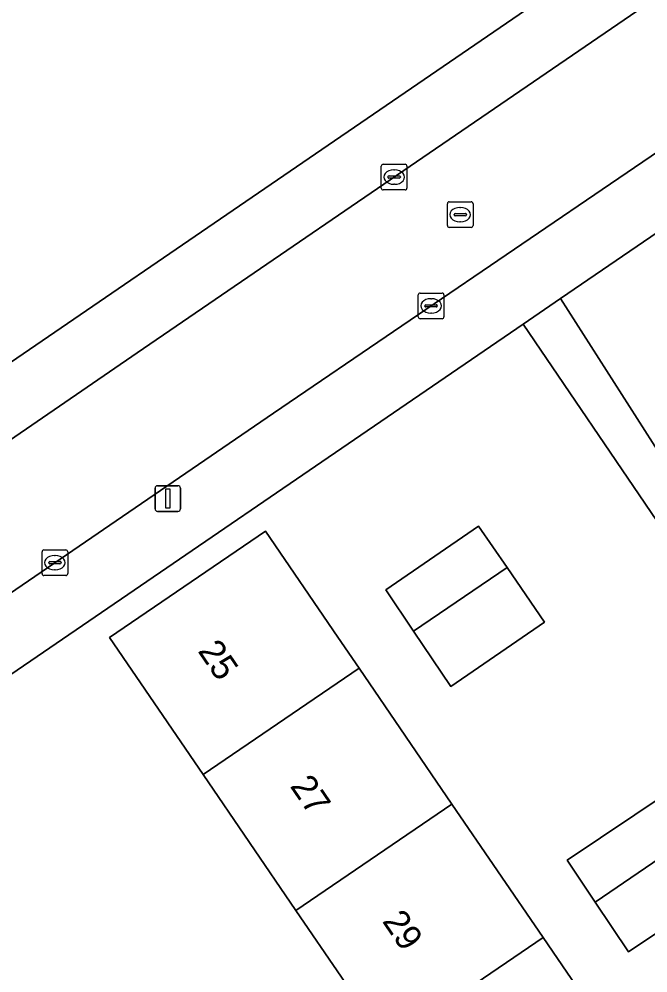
# Model space of a CAD drawing. Extents: x 157445 to 158888, y 383061 to 384688.
# Drawn here: x 158286.82 to 158311.29, y 383581.29 to 383618.45 of the extents above; entities that cross this region are included whole.
import ezdxf

# ---------------------------------------------------------------- set-up
doc = ezdxf.new("R2010")
doc.units = 0
for name, color, linetype in [('IMGEO_Erf', 7, 'Continuous'), ('IMGEO_Kolk', 7, 'Continuous'), ('IMGEO_Lichtmast', 7, 'Continuous'), ('IMGEO_Pand', 7, 'Continuous'), ('IMGEO_Pand_nummerreeks', 7, 'Continuous'), ('IMGEO_Rijbaan_lokaal_open', 7, 'Continuous'), ('IMGEO_Rioolput', 7, 'Continuous'), ('IMGEO_Voetpad_open', 7, 'Continuous')]:
    doc.layers.add(name, color=color, linetype=linetype)

msp = doc.modelspace()

# ---------------------------------------------------------------- linework, layer by layer
at = {"layer": 'IMGEO_Erf'}
for points in [[(158312.339, 383639.861), (158307.336, 383636.441), (158302.176, 383632.913), (158296.907, 383629.31), (158291.59, 383625.675), (158286.825, 383622.417), (158281.574, 383618.826), (158276.402, 383615.29), (158271.175, 383611.716), (158266.03, 383608.194), (158265.971, 383608.001), (158272.753, 383598.283), (158275.269, 383597.397), (158279.276, 383600.145), (158417.27, 383694.62)], [(158334.305, 383625.623), (158307.892, 383607.556), (158312.071, 383601.022)], [(158322.051, 383583.576), (158306.438, 383606.562), (158284.721, 383591.707), (158280.579, 383588.831), (158280.654, 383586.674), (158297.815, 383561.626), (158297.69, 383561.544), (158301.237, 383556.346), (158301.401, 383556.432), (158316.985, 383533.617)]]:
    msp.add_lwpolyline(points, dxfattribs=at)
for points in [[(158330.367, 383544.545), (158326.236, 383541.727), (158322.107, 383547.78), (158318.545, 383553.002), (158315.03, 383558.156), (158311.516, 383563.307), (158308.027, 383568.422), (158304.653, 383573.369), (158301.139, 383578.52), (158297.591, 383583.722), (158293.982, 383589.013), (158290.337, 383594.357), (158296.41, 383598.499), (158299.227, 383594.369), (158300.055, 383593.156), (158303.664, 383587.864), (158307.212, 383582.663), (158310.726, 383577.511), (158314.099, 383572.565), (158317.588, 383567.449), (158321.102, 383562.298), (158324.617, 383557.144), (158328.18, 383551.921), (158332.308, 383545.869)], [(158303.615, 383592.442), (158302.17, 383594.6), (158301.089, 383596.214), (158304.698, 383598.694), (158305.807, 383597.08), (158307.269, 383594.953)], [(158310.536, 383582.108), (158309.238, 383584.046), (158308.143, 383585.681), (158312.082, 383588.319), (158313.154, 383586.717), (158314.475, 383584.745)]]:
    msp.add_lwpolyline(points, close=True, dxfattribs=at)
at = {"layer": 'IMGEO_Kolk'}
for p, q in [((158300.913, 383611.864), (158300.913, 383612.716)), ((158300.988, 383612.79), (158301.84, 383612.79)), ((158301.401, 383612.57), (158301.426, 383612.57)), ((158301.914, 383612.716), (158301.914, 383611.864)), ((158301.172, 383612.284), (158301.172, 383612.296)), ((158301.61, 383612.247), (158301.212, 383612.247)), ((158301.215, 383612.333), (158301.613, 383612.333)), ((158301.656, 383612.296), (158301.656, 383612.284)), ((158301.84, 383611.79), (158300.988, 383611.79)), ((158301.424, 383612.01), (158301.399, 383612.01)), ((158302.352, 383606.848), (158302.352, 383607.7)), ((158302.427, 383607.774), (158303.279, 383607.774)), ((158303.353, 383607.7), (158303.353, 383606.848)), ((158302.654, 383607.317), (158303.052, 383607.317)), ((158302.84, 383607.554), (158302.865, 383607.554)), ((158302.611, 383607.268), (158302.611, 383607.28)), ((158303.049, 383607.231), (158302.651, 383607.231)), ((158302.863, 383606.994), (158302.838, 383606.994)), ((158303.095, 383607.28), (158303.095, 383607.268)), ((158303.279, 383606.774), (158302.427, 383606.774)), ((158287.709, 383596.843), (158287.709, 383597.695)), ((158287.784, 383597.769), (158288.636, 383597.769)), ((158288.71, 383597.695), (158288.71, 383596.843)), ((158287.968, 383597.263), (158287.968, 383597.275)), ((158288.011, 383597.312), (158288.409, 383597.312)), ((158288.197, 383597.549), (158288.222, 383597.549)), ((158288.452, 383597.275), (158288.452, 383597.263)), ((158288.406, 383597.226), (158288.008, 383597.226)), ((158288.22, 383596.989), (158288.195, 383596.989)), ((158288.636, 383596.769), (158287.784, 383596.769))]:
    msp.add_line(p, q, dxfattribs=at)
for points in [[(158300.913, 383611.864), (158300.913, 383612.716)], [(158300.988, 383612.79), (158301.84, 383612.79)], [(158301.914, 383612.716), (158301.914, 383611.864)], [(158301.84, 383611.79), (158300.988, 383611.79)], [(158302.352, 383606.848), (158302.352, 383607.7)], [(158302.427, 383607.774), (158303.279, 383607.774)], [(158303.353, 383607.7), (158303.353, 383606.848)], [(158303.279, 383606.774), (158302.427, 383606.774)], [(158287.709, 383596.843), (158287.709, 383597.695)], [(158287.784, 383597.769), (158288.636, 383597.769)], [(158288.71, 383597.695), (158288.71, 383596.843)], [(158288.636, 383596.769), (158287.784, 383596.769)]]:
    msp.add_lwpolyline(points, dxfattribs=at)
for centre, radius, start, end in [((158300.99, 383612.714), 0.0765, 91.552, 178.448), ((158300.99, 383612.714), 0.0765, 91.552, 178.448), ((158301.838, 383612.714), 0.0765, 1.552, 88.448), ((158301.838, 383612.714), 0.0765, 1.552, 88.448), ((158301.212, 383612.293), 0.0403, 85.8775, 175.7526), ((158301.209, 383612.283), 0.0366, 178.938, 274.7102), ((158301.613, 383612.29), 0.043, 264.8664, 352.4533), ((158301.617, 383612.295), 0.0386, 1.7309, 96.639), ((158300.99, 383611.866), 0.0765, 181.552, 268.448), ((158300.99, 383611.866), 0.0765, 181.552, 268.448), ((158301.838, 383611.866), 0.0765, 271.552, 358.448), ((158301.838, 383611.866), 0.0765, 271.552, 358.448), ((158302.429, 383607.698), 0.0765, 91.552, 178.448), ((158302.429, 383607.698), 0.0765, 91.552, 178.448), ((158303.277, 383607.698), 0.0765, 1.552, 88.448), ((158303.277, 383607.698), 0.0765, 1.552, 88.448), ((158302.651, 383607.277), 0.0403, 85.8775, 175.7526), ((158303.056, 383607.279), 0.0386, 1.7309, 96.639), ((158302.648, 383607.267), 0.0366, 178.938, 274.7102), ((158303.052, 383607.274), 0.043, 264.8664, 352.4533), ((158302.429, 383606.85), 0.0765, 181.552, 268.448), ((158302.429, 383606.85), 0.0765, 181.552, 268.448), ((158303.277, 383606.85), 0.0765, 271.552, 358.448), ((158303.277, 383606.85), 0.0765, 271.552, 358.448), ((158287.786, 383597.693), 0.0765, 91.552, 178.448), ((158287.786, 383597.693), 0.0765, 91.552, 178.448), ((158288.634, 383597.693), 0.0765, 1.552, 88.448), ((158288.634, 383597.693), 0.0765, 1.552, 88.448), ((158288.008, 383597.272), 0.0403, 85.8775, 175.7526), ((158288.005, 383597.262), 0.0366, 178.938, 274.7102), ((158288.409, 383597.269), 0.043, 264.8664, 352.4533), ((158288.413, 383597.274), 0.0386, 1.7309, 96.639), ((158287.786, 383596.845), 0.0765, 181.552, 268.448), ((158287.786, 383596.845), 0.0765, 181.552, 268.448), ((158288.634, 383596.845), 0.0765, 271.552, 358.448), ((158288.634, 383596.845), 0.0765, 271.552, 358.448)]:
    msp.add_arc(centre, radius, start, end, dxfattribs=at)
for centre, major_axis, ratio, start_param, end_param in [((158301.4, 383612.29), (-0.387, 0.002), 0.722429, 4.712389, 7.853982), ((158301.425, 383612.29), (-0.39, 0.002), 0.717154, 1.570796, 4.712389), ((158302.839, 383607.274), (-0.387, 0.002), 0.722429, 4.712389, 7.853982), ((158302.864, 383607.274), (-0.39, 0.002), 0.717154, 1.570796, 4.712389), ((158288.196, 383597.269), (-0.387, 0.002), 0.722429, 4.712389, 7.853982), ((158288.221, 383597.269), (-0.39, 0.002), 0.717154, 1.570796, 4.712389)]:
    msp.add_ellipse(centre, major_axis=major_axis, ratio=ratio, start_param=start_param, end_param=end_param, dxfattribs=at)
at = {"layer": 'IMGEO_Lichtmast'}
for p, q in [((158292.209, 383600.269), (158292.999, 383600.269)), ((158292.999, 383600.269), (158292.209, 383600.269)), ((158292.109, 383599.369), (158292.109, 383600.169)), ((158292.109, 383600.169), (158292.109, 383599.369)), ((158293.099, 383600.169), (158293.099, 383599.369)), ((158293.099, 383599.369), (158293.099, 383600.169)), ((158292.999, 383599.269), (158292.209, 383599.269)), ((158292.209, 383599.269), (158292.999, 383599.269))]:
    msp.add_line(p, q, dxfattribs=at)
msp.add_lwpolyline([(158292.529, 383600.144), (158292.679, 383600.144), (158292.679, 383599.394), (158292.529, 383599.394), (158292.529, 383600.144)], dxfattribs=at)
for centre, start, end in [((158292.209, 383600.169), 90, 180), ((158292.209, 383600.169), 90, 180), ((158292.999, 383600.169), 0, 90), ((158292.999, 383600.169), 360, 90), ((158292.209, 383599.369), 180, 270), ((158292.209, 383599.369), 180, 270), ((158292.999, 383599.369), 270, 0), ((158292.999, 383599.369), 270, 0)]:
    msp.add_arc(centre, 0.1, start, end, dxfattribs=at)
at = {"layer": 'IMGEO_Pand'}
for points in [[(158293.982, 383589.013), (158300.055, 383593.156), (158299.227, 383594.369), (158296.41, 383598.499), (158290.337, 383594.357)], [(158305.807, 383597.08), (158304.698, 383598.694), (158301.089, 383596.214), (158302.17, 383594.6)], [(158305.807, 383597.08), (158302.17, 383594.6), (158303.615, 383592.442), (158307.269, 383594.953)], [(158297.591, 383583.722), (158303.664, 383587.864), (158300.055, 383593.156), (158293.982, 383589.013)], [(158313.154, 383586.717), (158312.082, 383588.319), (158308.143, 383585.681), (158309.238, 383584.046)], [(158297.591, 383583.722), (158301.139, 383578.52), (158307.212, 383582.663), (158303.664, 383587.864)], [(158313.154, 383586.717), (158309.238, 383584.046), (158310.536, 383582.108), (158314.475, 383584.745)], [(158304.653, 383573.369), (158310.726, 383577.511), (158307.212, 383582.663), (158301.139, 383578.52)]]:
    msp.add_lwpolyline(points, close=True, dxfattribs=at)
at = {"layer": 'IMGEO_Rijbaan_lokaal_open'}
msp.add_lwpolyline([(158402.125, 383675.244), (158402.165, 383675.271), (158411.426, 383681.568), (158421.659, 383688.498), (158418.79, 383692.748), (158399.958, 383679.742), (158399.87, 383679.681), (158396.818, 383677.592), (158291.408, 383605.439), (158275.823, 383594.75), (158278.623, 383590.71), (158296.72, 383603.094), (158306.706, 383609.901), (158309.83, 383612.03), (158333.171, 383627.939), (158333.825, 383628.385), (158341.507, 383633.663), (158359.407, 383645.96), (158361.016, 383647.069), (158363.977, 383649.11), (158390.1, 383666.952), (158401.945, 383675.147)], close=True, dxfattribs=at)
at = {"layer": 'IMGEO_Rioolput'}
for p, q in [((158303.487, 383610.402), (158303.487, 383611.254)), ((158303.562, 383611.328), (158304.414, 383611.328)), ((158303.975, 383611.108), (158304, 383611.108)), ((158304.488, 383611.254), (158304.488, 383610.402)), ((158303.746, 383610.822), (158303.746, 383610.834)), ((158304.184, 383610.785), (158303.786, 383610.785)), ((158303.789, 383610.871), (158304.187, 383610.871)), ((158304.23, 383610.834), (158304.23, 383610.822)), ((158304.414, 383610.328), (158303.562, 383610.328)), ((158303.998, 383610.548), (158303.973, 383610.548))]:
    msp.add_line(p, q, dxfattribs=at)
for points in [[(158303.487, 383610.402), (158303.487, 383611.254)], [(158303.562, 383611.328), (158304.414, 383611.328)], [(158304.488, 383611.254), (158304.488, 383610.402)], [(158304.414, 383610.328), (158303.562, 383610.328)]]:
    msp.add_lwpolyline(points, dxfattribs=at)
for centre, radius, start, end in [((158303.564, 383611.252), 0.0765, 91.552, 178.448), ((158303.564, 383611.252), 0.0765, 91.552, 178.448), ((158304.412, 383611.252), 0.0765, 1.552, 88.448), ((158304.412, 383611.252), 0.0765, 1.552, 88.448), ((158303.786, 383610.831), 0.0403, 85.8775, 175.7526), ((158303.783, 383610.821), 0.0366, 178.938, 274.7102), ((158304.187, 383610.828), 0.043, 264.8664, 352.4533), ((158304.191, 383610.833), 0.0386, 1.7309, 96.639), ((158303.564, 383610.404), 0.0765, 181.552, 268.448), ((158303.564, 383610.404), 0.0765, 181.552, 268.448), ((158304.412, 383610.404), 0.0765, 271.552, 358.448), ((158304.412, 383610.404), 0.0765, 271.552, 358.448)]:
    msp.add_arc(centre, radius, start, end, dxfattribs=at)
for centre, major_axis, ratio, start_param, end_param in [((158303.974, 383610.828), (-0.387, 0.002), 0.722429, 4.712389, 7.853982), ((158303.999, 383610.828), (-0.39, 0.002), 0.717154, 1.570796, 4.712389)]:
    msp.add_ellipse(centre, major_axis=major_axis, ratio=ratio, start_param=start_param, end_param=end_param, dxfattribs=at)
at = {"layer": 'IMGEO_Voetpad_open'}
for points in [[(158396.818, 383677.592), (158396.225, 383678.458), (158399.365, 383680.608), (158399.958, 383679.742), (158418.79, 383692.748), (158417.27, 383694.62), (158279.276, 383600.145), (158275.269, 383597.397), (158272.753, 383598.283), (158275.305, 383594.395), (158275.823, 383594.75), (158291.408, 383605.439)], [(158334.305, 383625.623), (158336.058, 383626.822), (158336.147, 383626.883), (158338.233, 383626.716), (158342.101, 383632.797), (158333.765, 383627.073), (158333.171, 383627.939), (158309.83, 383612.03), (158306.706, 383609.901), (158296.72, 383603.094), (158278.623, 383590.71), (158278.116, 383590.363), (158280.654, 383586.674), (158280.579, 383588.831), (158284.721, 383591.707), (158306.438, 383606.562), (158307.892, 383607.556)], [(158307.892, 383607.556), (158306.438, 383606.562), (158322.051, 383583.576), (158323.081, 383584.275), (158321.177, 383587.078), (158318.835, 383590.526), (158318.263, 383591.34), (158315.377, 383595.853), (158312.071, 383601.022)]]:
    msp.add_lwpolyline(points, close=True, dxfattribs=at)

# ---------------------------------------------------------------- texts
at = {"layer": 'IMGEO_Pand_nummerreeks'}
for s, p in [('25', (158293.748, 383593.828)), ('27', (158297.338, 383588.565)), ('29', (158300.927, 383583.302))]:
    msp.add_text(s, height=1, rotation=304.298, dxfattribs=at).set_placement(p)

doc.saveas('drawing.dxf')
